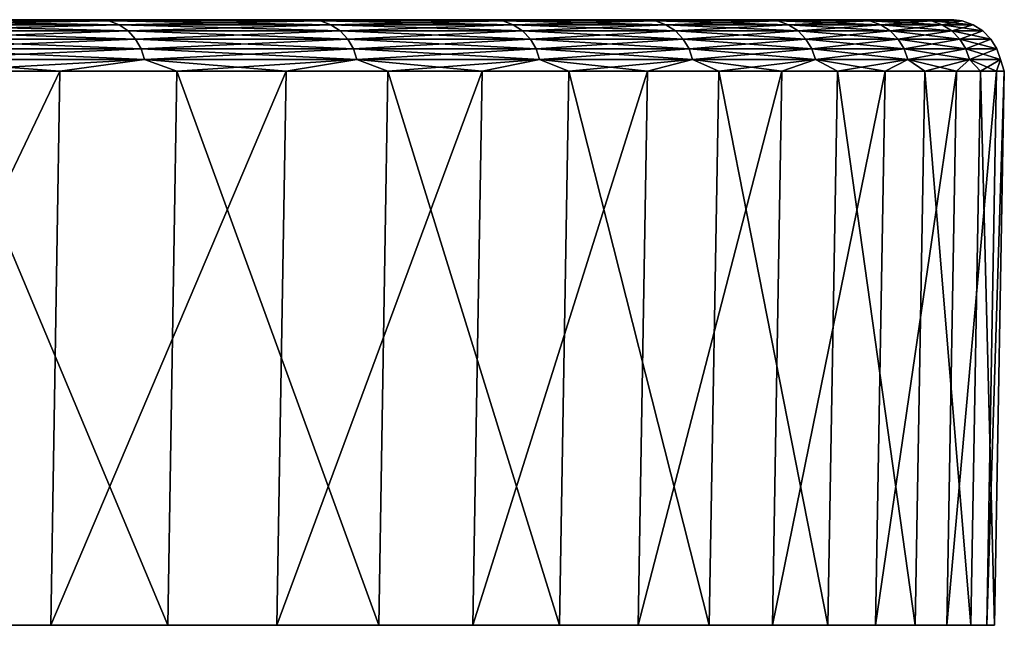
# Model space of a CAD drawing. Header units: millimetres. Extents: x -68 to 68, y 0 to 255.
# Tile 294 of 294: x 62.67 to 67.54, y 252 to 255. Entities that reach past the tile are written whole.
import ezdxf

# ---------------------------------------------------------------- set-up
doc = ezdxf.new("R2010")
doc.units = ezdxf.units.MM
doc.header["$LTSCALE"] = 52.148148
for name, color, linetype in [('62', 7, 'CONTINUOUS'), ('63', 7, 'CONTINUOUS'), ('67', 7, 'CONTINUOUS'), ('72', 7, 'CONTINUOUS')]:
    doc.layers.add(name, color=color, linetype=linetype)

msp = doc.modelspace()

# ---------------------------------------------------------------- linework, layer by layer
at = {"layer": '62', "color": 7, "linetype": 'CONTINUOUS'}
for points in [[(67.2587, 252, -5.7025), (67.4557, 252, -2.4463), (5.7025, 252, -67.2587), (67.2587, 252, -5.7025)], [(5.7025, 252, -67.2587), (67.4557, 252, -2.4463), (35.0018, 252, -35.0018), (5.7025, 252, -67.2587)], [(8.9452, 252, -66.9047), (67.2587, 252, -5.7025), (5.7025, 252, -67.2587), (8.9452, 252, -66.9047)], [(38.3605, 252, -38.3605), (66.9047, 252, -8.9452), (8.9452, 252, -66.9047), (38.3605, 252, -38.3605)], [(66.9047, 252, -8.9452), (67.2587, 252, -5.7025), (8.9452, 252, -66.9047), (66.9047, 252, -8.9452)], [(65.729, 252, -15.3607), (40.1283, 252, -40.1283), (15.3607, 252, -65.729), (65.729, 252, -15.3607)], [(18.5184, 252, -64.9101), (65.729, 252, -15.3607), (15.3607, 252, -65.729), (18.5184, 252, -64.9101)], [(64.9101, 252, -18.5184), (65.729, 252, -15.3607), (18.5184, 252, -64.9101), (64.9101, 252, -18.5184)], [(21.6328, 252, -63.9396), (64.9101, 252, -18.5184), (18.5184, 252, -64.9101), (21.6328, 252, -63.9396)], [(63.9396, 252, -21.6328), (64.9101, 252, -18.5184), (21.6328, 252, -63.9396), (63.9396, 252, -21.6328)], [(24.6967, 252, -62.8198), (63.9396, 252, -21.6328), (21.6328, 252, -63.9396), (24.6967, 252, -62.8198)], [(62.8198, 252, -24.6967), (63.9396, 252, -21.6328), (24.6967, 252, -62.8198), (62.8198, 252, -24.6967)], [(27.7029, 252, -61.5532), (62.8198, 252, -24.6967), (24.6967, 252, -62.8198), (27.7029, 252, -61.5532)], [(61.5532, 252, -27.7029), (62.8198, 252, -24.6967), (27.7029, 252, -61.5532), (61.5532, 252, -27.7029)], [(35.0018, 252, -35.0018), (67.4557, 252, -2.4463), (36.9093, 252, -32.9841), (35.0018, 252, -35.0018)], [(67.4557, 252, -2.4463), (67.4951, 252, 0.8156), (36.9093, 252, -32.9841), (67.4557, 252, -2.4463)], [(36.9093, 252, -32.9841), (67.4951, 252, 0.8156), (38.7007, 252, -30.8627), (36.9093, 252, -32.9841)], [(38.3605, 252, -38.3605), (38.5022, 252, -38.2387), (66.9047, 252, -8.9452), (38.3605, 252, -38.3605)], [(38.5022, 252, -38.2387), (38.6603, 252, -38.1393), (66.9047, 252, -8.9452), (38.5022, 252, -38.2387)], [(38.6603, 252, -38.1393), (38.8316, 252, -38.0646), (66.9047, 252, -8.9452), (38.6603, 252, -38.1393)], [(38.7007, 252, -30.8627), (67.4951, 252, 0.8156), (40.3703, 252, -28.6442), (38.7007, 252, -30.8627)], [(38.8316, 252, -38.0646), (39.012, 252, -38.0162), (66.9047, 252, -8.9452), (38.8316, 252, -38.0646)], [(39.012, 252, -38.0162), (39.1977, 252, -37.9953), (66.9047, 252, -8.9452), (39.012, 252, -38.0162)], [(39.1977, 252, -37.9953), (39.3844, 252, -38.0023), (66.9047, 252, -8.9452), (39.1977, 252, -37.9953)], [(39.3844, 252, -38.0023), (39.5679, 252, -38.037), (66.9047, 252, -8.9452), (39.3844, 252, -38.0023)], [(39.5679, 252, -38.037), (39.7443, 252, -38.0987), (66.9047, 252, -8.9452), (39.5679, 252, -38.037)], [(39.7443, 252, -38.0987), (39.9095, 252, -38.186), (66.9047, 252, -8.9452), (39.7443, 252, -38.0987)], [(39.9095, 252, -38.186), (40.0598, 252, -38.297), (66.9047, 252, -8.9452), (39.9095, 252, -38.186)], [(40.0598, 252, -38.297), (40.1919, 252, -38.4291), (66.3943, 252, -12.1672), (40.0598, 252, -38.297)], [(66.9047, 252, -8.9452), (40.0598, 252, -38.297), (66.3943, 252, -12.1672), (66.9047, 252, -8.9452)], [(40.2502, 252, -39.9867), (40.1283, 252, -40.1283), (66.3943, 252, -12.1672), (40.2502, 252, -39.9867)], [(66.3943, 252, -12.1672), (40.1283, 252, -40.1283), (65.729, 252, -15.3607), (66.3943, 252, -12.1672)], [(40.1919, 252, -38.4291), (40.3028, 252, -38.5794), (66.3943, 252, -12.1672), (40.1919, 252, -38.4291)], [(40.3496, 252, -39.8285), (40.2502, 252, -39.9867), (66.3943, 252, -12.1672), (40.3496, 252, -39.8285)], [(40.3028, 252, -38.5794), (40.3901, 252, -38.7446), (66.3943, 252, -12.1672), (40.3028, 252, -38.5794)], [(40.4243, 252, -39.6573), (40.3496, 252, -39.8285), (66.3943, 252, -12.1672), (40.4243, 252, -39.6573)], [(40.3703, 252, -28.6442), (67.4951, 252, 0.8156), (41.9128, 252, -26.3357), (40.3703, 252, -28.6442)], [(40.3901, 252, -38.7446), (40.4518, 252, -38.9209), (66.3943, 252, -12.1672), (40.3901, 252, -38.7446)], [(40.4726, 252, -39.4768), (40.4243, 252, -39.6573), (66.3943, 252, -12.1672), (40.4726, 252, -39.4768)], [(40.4518, 252, -38.9209), (40.4866, 252, -39.1045), (66.3943, 252, -12.1672), (40.4518, 252, -38.9209)], [(40.4936, 252, -39.2912), (40.4726, 252, -39.4768), (66.3943, 252, -12.1672), (40.4936, 252, -39.2912)], [(40.4866, 252, -39.1045), (40.4936, 252, -39.2912), (66.3943, 252, -12.1672), (40.4866, 252, -39.1045)], [(41.9128, 252, -26.3357), (67.4951, 252, 0.8156), (43.3235, 252, -23.9441), (41.9128, 252, -26.3357)], [(43.3235, 252, -23.9441), (67.4951, 252, 0.8156), (44.598, 252, -21.4772), (43.3235, 252, -23.9441)], [(67.4951, 252, 0.8156), (67.3768, 252, 4.0756), (44.598, 252, -21.4772), (67.4951, 252, 0.8156)], [(44.598, 252, -21.4772), (67.3768, 252, 4.0756), (45.732, 252, -18.9428), (44.598, 252, -21.4772)], [(45.732, 252, -18.9428), (67.3768, 252, 4.0756), (46.7222, 252, -16.3487), (45.732, 252, -18.9428)], [(67.3768, 252, 4.0756), (67.1013, 252, 7.326), (46.7222, 252, -16.3487), (67.3768, 252, 4.0756)], [(46.7222, 252, -16.3487), (67.1013, 252, 7.326), (47.5654, 252, -13.7034), (46.7222, 252, -16.3487)], [(47.5654, 252, -13.7034), (67.1013, 252, 7.326), (48.2589, 252, -11.0149), (47.5654, 252, -13.7034)], [(63.3982, 252, 23.1715), (62.2047, 252, 26.2074), (48.2589, 252, 11.0148), (63.3982, 252, 23.1715)], [(48.8006, 252, 8.2916), (63.3982, 252, 23.1715), (48.2589, 252, 11.0148), (48.8006, 252, 8.2916)], [(67.1013, 252, 7.326), (66.669, 252, 10.5593), (48.2589, 252, -11.0149), (67.1013, 252, 7.326)], [(48.2589, 252, -11.0149), (66.669, 252, 10.5593), (48.8006, 252, -8.2916), (48.2589, 252, -11.0149)], [(49.1888, 252, 5.5422), (63.3982, 252, 23.1715), (48.8006, 252, 8.2916), (49.1888, 252, 5.5422)], [(48.8006, 252, -8.2916), (66.669, 252, 10.5593), (49.1888, 252, -5.5422), (48.8006, 252, -8.2916)], [(64.4437, 252, 20.0815), (63.3982, 252, 23.1715), (49.1888, 252, 5.5422), (64.4437, 252, 20.0815)], [(49.4221, 252, 2.7755), (64.4437, 252, 20.0815), (49.1888, 252, 5.5422), (49.4221, 252, 2.7755)], [(66.669, 252, 10.5593), (66.0809, 252, 13.768), (49.1888, 252, -5.5422), (66.669, 252, 10.5593)], [(49.1888, 252, -5.5422), (66.0809, 252, 13.768), (49.4221, 252, -2.7755), (49.1888, 252, -5.5422)], [(65.3386, 252, 16.9445), (64.4437, 252, 20.0815), (49.4221, 252, 2.7755), (65.3386, 252, 16.9445)], [(66.0809, 252, 13.768), (65.3386, 252, 16.9445), (49.4221, 252, -2.7755), (66.0809, 252, 13.768)], [(49.4221, 252, -2.7755), (65.3386, 252, 16.9445), (49.5, 252, 0.0001), (49.4221, 252, -2.7755)], [(49.5, 252, 0.0001), (65.3386, 252, 16.9445), (49.4221, 252, 2.7755), (49.5, 252, 0.0001)]]:
    msp.add_3dface(points, dxfattribs=at)
at = {"layer": '63', "color": 7, "linetype": 'CONTINUOUS'}
for points in [[(2.4387, 255, -67.2538), (35.1446, 255, -35.1446), (67.0574, 255, -5.6852), (2.4387, 255, -67.2538)], [(5.6852, 255, -67.0574), (2.4387, 255, -67.2538), (67.0574, 255, -5.6852), (5.6852, 255, -67.0574)], [(37.4413, 255, -37.4413), (5.6852, 255, -67.0574), (66.7044, 255, -8.9183), (37.4413, 255, -37.4413)], [(66.7044, 255, -8.9183), (5.6852, 255, -67.0574), (67.0574, 255, -5.6852), (66.7044, 255, -8.9183)], [(18.4629, 255, -64.7158), (41.0475, 255, -41.0475), (64.7158, 255, -18.4629), (18.4629, 255, -64.7158)], [(21.5679, 255, -63.7483), (18.4629, 255, -64.7158), (63.7483, 255, -21.5679), (21.5679, 255, -63.7483)], [(63.7483, 255, -21.5679), (18.4629, 255, -64.7158), (64.7158, 255, -18.4629), (63.7483, 255, -21.5679)], [(62.6318, 255, -24.6227), (21.5679, 255, -63.7483), (63.7483, 255, -21.5679), (62.6318, 255, -24.6227)], [(35.1446, 255, -35.1446), (37.0599, 255, -33.1188), (67.0574, 255, -5.6852), (35.1446, 255, -35.1446)], [(37.0599, 255, -33.1188), (38.8587, 255, -30.9887), (67.0574, 255, -5.6852), (37.0599, 255, -33.1188)], [(37.6815, 255, -37.2295), (37.4413, 255, -37.4413), (66.7044, 255, -8.9183), (37.6815, 255, -37.2295)], [(37.9464, 255, -37.0495), (37.6815, 255, -37.2295), (66.7044, 255, -8.9183), (37.9464, 255, -37.0495)], [(38.2317, 255, -36.9042), (37.9464, 255, -37.0495), (66.7044, 255, -8.9183), (38.2317, 255, -36.9042)], [(38.533, 255, -36.7957), (38.2317, 255, -36.9042), (66.7044, 255, -8.9183), (38.533, 255, -36.7957)], [(38.8455, 255, -36.7258), (38.533, 255, -36.7957), (66.7044, 255, -8.9183), (38.8455, 255, -36.7258)], [(39.1643, 255, -36.6957), (38.8455, 255, -36.7258), (66.7044, 255, -8.9183), (39.1643, 255, -36.6957)], [(38.8587, 255, -30.9887), (40.5351, 255, -28.7611), (67.2538, 255, -2.4387), (38.8587, 255, -30.9887)], [(67.0574, 255, -5.6852), (38.8587, 255, -30.9887), (67.2538, 255, -2.4387), (67.0574, 255, -5.6852)], [(39.4844, 255, -36.7057), (39.1643, 255, -36.6957), (66.1956, 255, -12.1307), (39.4844, 255, -36.7057)], [(66.1956, 255, -12.1307), (39.1643, 255, -36.6957), (66.7044, 255, -8.9183), (66.1956, 255, -12.1307)], [(39.8007, 255, -36.7558), (39.4844, 255, -36.7057), (66.1956, 255, -12.1307), (39.8007, 255, -36.7558)], [(40.1082, 255, -36.8452), (39.8007, 255, -36.7558), (66.1956, 255, -12.1307), (40.1082, 255, -36.8452)], [(40.4021, 255, -36.9724), (40.1082, 255, -36.8452), (66.1956, 255, -12.1307), (40.4021, 255, -36.9724)], [(40.6777, 255, -37.1354), (40.4021, 255, -36.9724), (66.1956, 255, -12.1307), (40.6777, 255, -37.1354)], [(40.5351, 255, -28.7611), (42.0839, 255, -26.4431), (67.2538, 255, -2.4387), (40.5351, 255, -28.7611)], [(40.9308, 255, -37.3316), (40.6777, 255, -37.1354), (66.1956, 255, -12.1307), (40.9308, 255, -37.3316)], [(41.1572, 255, -37.5581), (40.9308, 255, -37.3316), (66.1956, 255, -12.1307), (41.1572, 255, -37.5581)], [(41.0475, 255, -41.0475), (41.2593, 255, -40.8073), (64.7158, 255, -18.4629), (41.0475, 255, -41.0475)], [(41.3535, 255, -37.8111), (41.1572, 255, -37.5581), (65.5323, 255, -15.3146), (41.3535, 255, -37.8111)], [(65.5323, 255, -15.3146), (41.1572, 255, -37.5581), (66.1956, 255, -12.1307), (65.5323, 255, -15.3146)], [(41.2593, 255, -40.8073), (41.4393, 255, -40.5425), (64.7158, 255, -18.4629), (41.2593, 255, -40.8073)], [(41.5165, 255, -38.0867), (41.3535, 255, -37.8111), (65.5323, 255, -15.3146), (41.5165, 255, -38.0867)], [(41.4393, 255, -40.5425), (41.5847, 255, -40.2572), (64.7158, 255, -18.4629), (41.4393, 255, -40.5425)], [(41.6437, 255, -38.3806), (41.5165, 255, -38.0867), (65.5323, 255, -15.3146), (41.6437, 255, -38.3806)], [(41.5847, 255, -40.2572), (41.6932, 255, -39.9559), (64.7158, 255, -18.4629), (41.5847, 255, -40.2572)], [(41.733, 255, -38.6882), (41.6437, 255, -38.3806), (65.5323, 255, -15.3146), (41.733, 255, -38.6882)], [(41.6932, 255, -39.9559), (41.763, 255, -39.6433), (64.7158, 255, -18.4629), (41.6932, 255, -39.9559)], [(41.7831, 255, -39.0045), (41.733, 255, -38.6882), (65.5323, 255, -15.3146), (41.7831, 255, -39.0045)], [(41.763, 255, -39.6433), (41.7932, 255, -39.3245), (64.7158, 255, -18.4629), (41.763, 255, -39.6433)], [(41.7932, 255, -39.3245), (41.7831, 255, -39.0045), (65.5323, 255, -15.3146), (41.7932, 255, -39.3245)], [(64.7158, 255, -18.4629), (41.7932, 255, -39.3245), (65.5323, 255, -15.3146), (64.7158, 255, -18.4629)], [(42.0839, 255, -26.4431), (43.5004, 255, -24.0417), (67.2538, 255, -2.4387), (42.0839, 255, -26.4431)], [(43.5004, 255, -24.0417), (44.78, 255, -21.5648), (67.293, 255, 0.8133), (43.5004, 255, -24.0417)], [(67.2538, 255, -2.4387), (43.5004, 255, -24.0417), (67.293, 255, 0.8133), (67.2538, 255, -2.4387)], [(44.78, 255, -21.5648), (45.9187, 255, -19.0201), (67.293, 255, 0.8133), (44.78, 255, -21.5648)], [(45.9187, 255, -19.0201), (46.913, 255, -16.4154), (67.293, 255, 0.8133), (45.9187, 255, -19.0201)], [(46.913, 255, -16.4154), (47.7596, 255, -13.7592), (67.1752, 255, 4.0636), (46.913, 255, -16.4154)], [(67.293, 255, 0.8133), (46.913, 255, -16.4154), (67.1752, 255, 4.0636), (67.293, 255, 0.8133)], [(47.7596, 255, -13.7592), (48.4559, 255, -11.0596), (66.9004, 255, 7.3043), (47.7596, 255, -13.7592)], [(67.1752, 255, 4.0636), (47.7596, 255, -13.7592), (66.9004, 255, 7.3043), (67.1752, 255, 4.0636)], [(48.9998, 255, 8.3257), (48.4559, 255, 11.06), (63.2083, 255, 23.1024), (48.9998, 255, 8.3257)], [(63.2083, 255, 23.1024), (48.4559, 255, 11.06), (62.0184, 255, 26.1293), (63.2083, 255, 23.1024)], [(48.4559, 255, -11.0596), (48.9998, 255, -8.3252), (66.9004, 255, 7.3043), (48.4559, 255, -11.0596)], [(49.3895, 255, 5.5651), (48.9998, 255, 8.3257), (64.2507, 255, 20.0216), (49.3895, 255, 5.5651)], [(64.2507, 255, 20.0216), (48.9998, 255, 8.3257), (63.2083, 255, 23.1024), (64.2507, 255, 20.0216)], [(48.9998, 255, -8.3252), (49.3895, 255, -5.5647), (66.4694, 255, 10.528), (48.9998, 255, -8.3252)], [(66.9004, 255, 7.3043), (48.9998, 255, -8.3252), (66.4694, 255, 10.528), (66.9004, 255, 7.3043)], [(49.6238, 255, 2.787), (49.3895, 255, 5.5651), (64.2507, 255, 20.0216), (49.6238, 255, 2.787)], [(49.3895, 255, -5.5647), (49.6239, 255, -2.7867), (66.4694, 255, 10.528), (49.3895, 255, -5.5647)], [(49.702, 255, 0.0002), (49.6238, 255, 2.787), (65.143, 255, 16.894), (49.702, 255, 0.0002)], [(65.143, 255, 16.894), (49.6238, 255, 2.787), (64.2507, 255, 20.0216), (65.143, 255, 16.894)], [(49.6239, 255, -2.7867), (49.702, 255, 0.0002), (65.8831, 255, 13.727), (49.6239, 255, -2.7867)], [(66.4694, 255, 10.528), (49.6239, 255, -2.7867), (65.8831, 255, 13.727), (66.4694, 255, 10.528)], [(65.8831, 255, 13.727), (49.702, 255, 0.0002), (65.143, 255, 16.894), (65.8831, 255, 13.727)]]:
    msp.add_3dface(points, dxfattribs=at)
at = {"layer": '67', "color": 7, "linetype": 'CONTINUOUS'}
for points in [[(62.8198, 252, -24.6967), (61.5532, 252, -27.7029), (62.8644, 254.7456, -24.7142), (62.8198, 252, -24.6967)], [(62.8644, 254.7456, -24.7142), (61.5532, 252, -27.7029), (61.5969, 254.7456, -27.7225), (62.8644, 254.7456, -24.7142)], [(62.2047, 252, 26.2074), (63.3982, 252, 23.1715), (62.2488, 254.7456, 26.226), (62.2047, 252, 26.2074)], [(62.2488, 254.7456, 26.226), (63.3982, 252, 23.1715), (63.4432, 254.7456, 23.1879), (62.2488, 254.7456, 26.226)], [(63.9396, 252, -21.6328), (62.8198, 252, -24.6967), (63.985, 254.7456, -21.6482), (63.9396, 252, -21.6328)], [(63.985, 254.7456, -21.6482), (62.8198, 252, -24.6967), (62.8644, 254.7456, -24.7142), (63.985, 254.7456, -21.6482)], [(63.3982, 252, 23.1715), (64.4437, 252, 20.0815), (63.4432, 254.7456, 23.1879), (63.3982, 252, 23.1715)], [(63.4432, 254.7456, 23.1879), (64.4437, 252, 20.0815), (64.4894, 254.7456, 20.0957), (63.4432, 254.7456, 23.1879)], [(64.9101, 252, -18.5184), (63.9396, 252, -21.6328), (64.9562, 254.7456, -18.5315), (64.9101, 252, -18.5184)], [(64.9562, 254.7456, -18.5315), (63.9396, 252, -21.6328), (63.985, 254.7456, -21.6482), (64.9562, 254.7456, -18.5315)], [(64.4437, 252, 20.0815), (65.3386, 252, 16.9445), (64.4894, 254.7456, 20.0957), (64.4437, 252, 20.0815)], [(64.4894, 254.7456, 20.0957), (65.3386, 252, 16.9445), (65.385, 254.7456, 16.9565), (64.4894, 254.7456, 20.0957)], [(65.729, 252, -15.3607), (64.9101, 252, -18.5184), (65.7756, 254.7456, -15.3716), (65.729, 252, -15.3607)], [(65.7756, 254.7456, -15.3716), (64.9101, 252, -18.5184), (64.9562, 254.7456, -18.5315), (65.7756, 254.7456, -15.3716)], [(65.3386, 252, 16.9445), (66.0809, 252, 13.768), (65.385, 254.7456, 16.9565), (65.3386, 252, 16.9445)], [(65.385, 254.7456, 16.9565), (66.0809, 252, 13.768), (66.1279, 254.7456, 13.7778), (65.385, 254.7456, 16.9565)], [(66.3943, 252, -12.1672), (65.729, 252, -15.3607), (66.4415, 254.7456, -12.1759), (66.3943, 252, -12.1672)], [(66.4415, 254.7456, -12.1759), (65.729, 252, -15.3607), (65.7756, 254.7456, -15.3716), (66.4415, 254.7456, -12.1759)], [(66.0809, 252, 13.768), (66.669, 252, 10.5593), (66.1279, 254.7456, 13.7778), (66.0809, 252, 13.768)], [(66.1279, 254.7456, 13.7778), (66.669, 252, 10.5593), (66.7163, 254.7456, 10.5668), (66.1279, 254.7456, 13.7778)], [(66.9047, 252, -8.9452), (66.3943, 252, -12.1672), (66.9522, 254.7456, -8.9516), (66.9047, 252, -8.9452)], [(66.9522, 254.7456, -8.9516), (66.3943, 252, -12.1672), (66.4415, 254.7456, -12.1759), (66.9522, 254.7456, -8.9516)], [(66.669, 252, 10.5593), (67.1013, 252, 7.326), (66.7163, 254.7456, 10.5668), (66.669, 252, 10.5593)], [(66.7163, 254.7456, 10.5668), (67.1013, 252, 7.326), (67.1489, 254.7456, 7.3312), (66.7163, 254.7456, 10.5668)], [(67.2587, 252, -5.7025), (66.9047, 252, -8.9452), (67.3065, 254.7456, -5.7065), (67.2587, 252, -5.7025)], [(67.3065, 254.7456, -5.7065), (66.9047, 252, -8.9452), (66.9522, 254.7456, -8.9516), (67.3065, 254.7456, -5.7065)], [(67.1013, 252, 7.326), (67.3768, 252, 4.0756), (67.1489, 254.7456, 7.3312), (67.1013, 252, 7.326)], [(67.1489, 254.7456, 7.3312), (67.3768, 252, 4.0756), (67.4247, 254.7456, 4.0784), (67.1489, 254.7456, 7.3312)], [(67.4557, 252, -2.4463), (67.2587, 252, -5.7025), (67.5036, 254.7456, -2.448), (67.4557, 252, -2.4463)], [(67.5036, 254.7456, -2.448), (67.2587, 252, -5.7025), (67.3065, 254.7456, -5.7065), (67.5036, 254.7456, -2.448)], [(67.3768, 252, 4.0756), (67.4951, 252, 0.8156), (67.4247, 254.7456, 4.0784), (67.3768, 252, 4.0756)], [(67.4247, 254.7456, 4.0784), (67.4951, 252, 0.8156), (67.543, 254.7456, 0.8162), (67.4247, 254.7456, 4.0784)], [(67.4951, 252, 0.8156), (67.4557, 252, -2.4463), (67.543, 254.7456, 0.8162), (67.4951, 252, 0.8156)], [(67.543, 254.7456, 0.8162), (67.4557, 252, -2.4463), (67.5036, 254.7456, -2.448), (67.543, 254.7456, 0.8162)]]:
    msp.add_3dface(points, dxfattribs=at)
at = {"layer": '72', "color": 7, "linetype": 'CONTINUOUS'}
for points in [[(61.9158, 254.9937, -26.5139), (62.6318, 255, -24.6227), (63.1072, 254.9937, -23.5378), (61.9158, 254.9937, -26.5139)], [(63.1072, 254.9937, 23.5378), (62.0184, 255, 26.1293), (61.9158, 254.9937, 26.5139), (63.1072, 254.9937, 23.5378)], [(61.9158, 254.9937, -26.5139), (63.1072, 254.9937, -23.5378), (61.9649, 254.9748, -26.5349), (61.9158, 254.9937, -26.5139)], [(63.1072, 254.9937, 23.5378), (61.9158, 254.9937, 26.5139), (63.1573, 254.9748, 23.5565), (63.1072, 254.9937, 23.5378)], [(63.1573, 254.9748, 23.5565), (61.9158, 254.9937, 26.5139), (61.9649, 254.9748, 26.5349), (63.1573, 254.9748, 23.5565)], [(61.9649, 254.9748, -26.5349), (63.1072, 254.9937, -23.5378), (63.1573, 254.9748, -23.5565), (61.9649, 254.9748, -26.5349)], [(61.9649, 254.9748, -26.5349), (63.1573, 254.9748, -23.5565), (62.0089, 254.9444, -26.5537), (61.9649, 254.9748, -26.5349)], [(63.1573, 254.9748, 23.5565), (61.9649, 254.9748, 26.5349), (63.2021, 254.9444, 23.5732), (63.1573, 254.9748, 23.5565)], [(63.2021, 254.9444, 23.5732), (61.9649, 254.9748, 26.5349), (62.0089, 254.9444, 26.5537), (63.2021, 254.9444, 23.5732)], [(62.0089, 254.9444, -26.5537), (63.1573, 254.9748, -23.5565), (63.2021, 254.9444, -23.5732), (62.0089, 254.9444, -26.5537)], [(63.2083, 255, 23.1024), (62.0184, 255, 26.1293), (63.1072, 254.9937, 23.5378), (63.2083, 255, 23.1024)], [(62.6318, 255, -24.6227), (63.7483, 255, -21.5679), (63.1072, 254.9937, -23.5378), (62.6318, 255, -24.6227)], [(63.1072, 254.9937, -23.5378), (63.7483, 255, -21.5679), (64.1557, 254.9937, -20.5084), (63.1072, 254.9937, -23.5378)], [(64.1557, 254.9937, 20.5084), (63.2083, 255, 23.1024), (63.1072, 254.9937, 23.5378), (64.1557, 254.9937, 20.5084)], [(63.1072, 254.9937, -23.5378), (64.1557, 254.9937, -20.5084), (63.1573, 254.9748, -23.5565), (63.1072, 254.9937, -23.5378)], [(64.1557, 254.9937, 20.5084), (63.1072, 254.9937, 23.5378), (64.2066, 254.9748, 20.5246), (64.1557, 254.9937, 20.5084)], [(64.2066, 254.9748, 20.5246), (63.1072, 254.9937, 23.5378), (63.1573, 254.9748, 23.5565), (64.2066, 254.9748, 20.5246)], [(63.1573, 254.9748, -23.5565), (64.1557, 254.9937, -20.5084), (64.2066, 254.9748, -20.5246), (63.1573, 254.9748, -23.5565)], [(63.1573, 254.9748, -23.5565), (64.2066, 254.9748, -20.5246), (63.2021, 254.9444, -23.5732), (63.1573, 254.9748, -23.5565)], [(64.2066, 254.9748, 20.5246), (63.1573, 254.9748, 23.5565), (64.2522, 254.9444, 20.5392), (64.2066, 254.9748, 20.5246)], [(64.2522, 254.9444, 20.5392), (63.1573, 254.9748, 23.5565), (63.2021, 254.9444, 23.5732), (64.2522, 254.9444, 20.5392)], [(63.2021, 254.9444, -23.5732), (64.2066, 254.9748, -20.5246), (64.2522, 254.9444, -20.5392), (63.2021, 254.9444, -23.5732)], [(64.2507, 255, 20.0216), (63.2083, 255, 23.1024), (64.1557, 254.9937, 20.5084), (64.2507, 255, 20.0216)], [(63.7483, 255, -21.5679), (64.7158, 255, -18.4629), (64.1557, 254.9937, -20.5084), (63.7483, 255, -21.5679)], [(64.1557, 254.9937, -20.5084), (64.7158, 255, -18.4629), (65.0589, 254.9937, -17.4325), (64.1557, 254.9937, -20.5084)], [(65.0589, 254.9937, 17.4325), (64.2507, 255, 20.0216), (64.1557, 254.9937, 20.5084), (65.0589, 254.9937, 17.4325)], [(64.1557, 254.9937, -20.5084), (65.0589, 254.9937, -17.4325), (64.2066, 254.9748, -20.5246), (64.1557, 254.9937, -20.5084)], [(65.0589, 254.9937, 17.4325), (64.1557, 254.9937, 20.5084), (65.1105, 254.9748, 17.4463), (65.0589, 254.9937, 17.4325)], [(65.1105, 254.9748, 17.4463), (64.1557, 254.9937, 20.5084), (64.2066, 254.9748, 20.5246), (65.1105, 254.9748, 17.4463)], [(64.2066, 254.9748, -20.5246), (65.0589, 254.9937, -17.4325), (65.1105, 254.9748, -17.4463), (64.2066, 254.9748, -20.5246)], [(64.2066, 254.9748, -20.5246), (65.1105, 254.9748, -17.4463), (64.2522, 254.9444, -20.5392), (64.2066, 254.9748, -20.5246)], [(65.1105, 254.9748, 17.4463), (64.2066, 254.9748, 20.5246), (65.1567, 254.9444, 17.4587), (65.1105, 254.9748, 17.4463)], [(65.1567, 254.9444, 17.4587), (64.2066, 254.9748, 20.5246), (64.2522, 254.9444, 20.5392), (65.1567, 254.9444, 17.4587)], [(65.143, 255, 16.894), (64.2507, 255, 20.0216), (65.0589, 254.9937, 17.4325), (65.143, 255, 16.894)], [(64.2522, 254.9444, -20.5392), (65.1105, 254.9748, -17.4463), (65.1567, 254.9444, -17.4587), (64.2522, 254.9444, -20.5392)], [(64.7158, 255, -18.4629), (65.5323, 255, -15.3146), (65.0589, 254.9937, -17.4325), (64.7158, 255, -18.4629)], [(65.0589, 254.9937, -17.4325), (65.5323, 255, -15.3146), (65.8147, 254.9937, -14.3171), (65.0589, 254.9937, -17.4325)], [(65.8147, 254.9937, 14.3171), (65.143, 255, 16.894), (65.0589, 254.9937, 17.4325), (65.8147, 254.9937, 14.3171)], [(65.0589, 254.9937, -17.4325), (65.8147, 254.9937, -14.3171), (65.1105, 254.9748, -17.4463), (65.0589, 254.9937, -17.4325)], [(65.8147, 254.9937, 14.3171), (65.0589, 254.9937, 17.4325), (65.8669, 254.9748, 14.3285), (65.8147, 254.9937, 14.3171)], [(65.8669, 254.9748, 14.3285), (65.0589, 254.9937, 17.4325), (65.1105, 254.9748, 17.4463), (65.8669, 254.9748, 14.3285)], [(65.1105, 254.9748, -17.4463), (65.8147, 254.9937, -14.3171), (65.8669, 254.9748, -14.3285), (65.1105, 254.9748, -17.4463)], [(65.1105, 254.9748, -17.4463), (65.8669, 254.9748, -14.3285), (65.1567, 254.9444, -17.4587), (65.1105, 254.9748, -17.4463)], [(65.8669, 254.9748, 14.3285), (65.1105, 254.9748, 17.4463), (65.9136, 254.9444, 14.3386), (65.8669, 254.9748, 14.3285)], [(65.9136, 254.9444, 14.3386), (65.1105, 254.9748, 17.4463), (65.1567, 254.9444, 17.4587), (65.9136, 254.9444, 14.3386)], [(65.8831, 255, 13.727), (65.143, 255, 16.894), (65.8147, 254.9937, 14.3171), (65.8831, 255, 13.727)], [(65.1567, 254.9444, -17.4587), (65.8669, 254.9748, -14.3285), (65.9136, 254.9444, -14.3386), (65.1567, 254.9444, -17.4587)], [(65.5323, 255, -15.3146), (66.1956, 255, -12.1307), (65.8147, 254.9937, -14.3171), (65.5323, 255, -15.3146)], [(65.8147, 254.9937, -14.3171), (66.1956, 255, -12.1307), (66.4214, 254.9937, -11.1693), (65.8147, 254.9937, -14.3171)], [(66.4214, 254.9937, 11.1693), (65.8831, 255, 13.727), (65.8147, 254.9937, 14.3171), (66.4214, 254.9937, 11.1693)], [(65.8147, 254.9937, -14.3171), (66.4214, 254.9937, -11.1693), (65.8669, 254.9748, -14.3285), (65.8147, 254.9937, -14.3171)], [(66.4214, 254.9937, 11.1693), (65.8147, 254.9937, 14.3171), (66.4741, 254.9748, 11.1782), (66.4214, 254.9937, 11.1693)], [(66.4741, 254.9748, 11.1782), (65.8147, 254.9937, 14.3171), (65.8669, 254.9748, 14.3285), (66.4741, 254.9748, 11.1782)], [(65.8669, 254.9748, -14.3285), (66.4214, 254.9937, -11.1693), (66.4741, 254.9748, -11.1782), (65.8669, 254.9748, -14.3285)], [(65.8669, 254.9748, -14.3285), (66.4741, 254.9748, -11.1782), (65.9136, 254.9444, -14.3386), (65.8669, 254.9748, -14.3285)], [(66.4741, 254.9748, 11.1782), (65.8669, 254.9748, 14.3285), (66.5212, 254.9444, 11.1861), (66.4741, 254.9748, 11.1782)], [(66.5212, 254.9444, 11.1861), (65.8669, 254.9748, 14.3285), (65.9136, 254.9444, 14.3386), (66.5212, 254.9444, 11.1861)], [(66.4694, 255, 10.528), (65.8831, 255, 13.727), (66.4214, 254.9937, 11.1693), (66.4694, 255, 10.528)], [(65.9136, 254.9444, -14.3386), (66.4741, 254.9748, -11.1782), (66.5212, 254.9444, -11.1861), (65.9136, 254.9444, -14.3386)], [(66.1956, 255, -12.1307), (66.7044, 255, -8.9183), (66.4214, 254.9937, -11.1693), (66.1956, 255, -12.1307)], [(66.4214, 254.9937, -11.1693), (66.7044, 255, -8.9183), (66.8776, 254.9937, -7.9962), (66.4214, 254.9937, -11.1693)], [(66.8776, 254.9937, 7.9962), (66.4694, 255, 10.528), (66.4214, 254.9937, 11.1693), (66.8776, 254.9937, 7.9962)], [(66.4214, 254.9937, -11.1693), (66.8776, 254.9937, -7.9962), (66.4741, 254.9748, -11.1782), (66.4214, 254.9937, -11.1693)], [(66.8776, 254.9937, 7.9962), (66.4214, 254.9937, 11.1693), (66.9306, 254.9748, 8.0025), (66.8776, 254.9937, 7.9962)], [(66.9306, 254.9748, 8.0025), (66.4214, 254.9937, 11.1693), (66.4741, 254.9748, 11.1782), (66.9306, 254.9748, 8.0025)], [(66.9004, 255, 7.3043), (66.4694, 255, 10.528), (66.8776, 254.9937, 7.9962), (66.9004, 255, 7.3043)], [(66.4741, 254.9748, -11.1782), (66.8776, 254.9937, -7.9962), (66.9306, 254.9748, -8.0025), (66.4741, 254.9748, -11.1782)], [(66.4741, 254.9748, -11.1782), (66.9306, 254.9748, -8.0025), (66.5212, 254.9444, -11.1861), (66.4741, 254.9748, -11.1782)], [(66.9306, 254.9748, 8.0025), (66.4741, 254.9748, 11.1782), (66.9781, 254.9444, 8.0082), (66.9306, 254.9748, 8.0025)], [(66.9781, 254.9444, 8.0082), (66.4741, 254.9748, 11.1782), (66.5212, 254.9444, 11.1861), (66.9781, 254.9444, 8.0082)], [(66.5212, 254.9444, -11.1861), (66.9306, 254.9748, -8.0025), (66.9781, 254.9444, -8.0082), (66.5212, 254.9444, -11.1861)], [(66.7044, 255, -8.9183), (67.0574, 255, -5.6852), (66.8776, 254.9937, -7.9962), (66.7044, 255, -8.9183)], [(66.8776, 254.9937, -7.9962), (67.0574, 255, -5.6852), (67.1823, 254.9937, -4.805), (66.8776, 254.9937, -7.9962)], [(67.1823, 254.9937, 4.805), (66.9004, 255, 7.3043), (66.8776, 254.9937, 7.9962), (67.1823, 254.9937, 4.805)], [(66.8776, 254.9937, -7.9962), (67.1823, 254.9937, -4.805), (66.9306, 254.9748, -8.0025), (66.8776, 254.9937, -7.9962)], [(67.1823, 254.9937, 4.805), (66.8776, 254.9937, 7.9962), (67.2356, 254.9748, 4.8088), (67.1823, 254.9937, 4.805)], [(67.2356, 254.9748, 4.8088), (66.8776, 254.9937, 7.9962), (66.9306, 254.9748, 8.0025), (67.2356, 254.9748, 4.8088)], [(67.1752, 255, 4.0636), (66.9004, 255, 7.3043), (67.1823, 254.9937, 4.805), (67.1752, 255, 4.0636)], [(66.9306, 254.9748, -8.0025), (67.1823, 254.9937, -4.805), (67.2356, 254.9748, -4.8088), (66.9306, 254.9748, -8.0025)], [(66.9306, 254.9748, -8.0025), (67.2356, 254.9748, -4.8088), (66.9781, 254.9444, -8.0082), (66.9306, 254.9748, -8.0025)], [(67.2356, 254.9748, 4.8088), (66.9306, 254.9748, 8.0025), (67.2833, 254.9444, 4.8122), (67.2356, 254.9748, 4.8088)], [(67.2833, 254.9444, 4.8122), (66.9306, 254.9748, 8.0025), (66.9781, 254.9444, 8.0082), (67.2833, 254.9444, 4.8122)], [(66.9781, 254.9444, -8.0082), (67.2356, 254.9748, -4.8088), (67.2833, 254.9444, -4.8122), (66.9781, 254.9444, -8.0082)], [(67.0574, 255, -5.6852), (67.2538, 255, -2.4387), (67.1823, 254.9937, -4.805), (67.0574, 255, -5.6852)], [(67.293, 255, 0.8133), (67.1752, 255, 4.0636), (67.3348, 254.9937, 1.6029), (67.293, 255, 0.8133)], [(67.3348, 254.9937, 1.6029), (67.1752, 255, 4.0636), (67.1823, 254.9937, 4.805), (67.3348, 254.9937, 1.6029)], [(67.1823, 254.9937, -4.805), (67.2538, 255, -2.4387), (67.3348, 254.9937, -1.6029), (67.1823, 254.9937, -4.805)], [(67.1823, 254.9937, -4.805), (67.3348, 254.9937, -1.6029), (67.2356, 254.9748, -4.8088), (67.1823, 254.9937, -4.805)], [(67.3348, 254.9937, 1.6029), (67.1823, 254.9937, 4.805), (67.3883, 254.9748, 1.6041), (67.3348, 254.9937, 1.6029)], [(67.3883, 254.9748, 1.6041), (67.1823, 254.9937, 4.805), (67.2356, 254.9748, 4.8088), (67.3883, 254.9748, 1.6041)], [(67.2356, 254.9748, -4.8088), (67.3348, 254.9937, -1.6029), (67.3883, 254.9748, -1.6041), (67.2356, 254.9748, -4.8088)], [(67.2356, 254.9748, -4.8088), (67.3883, 254.9748, -1.6041), (67.2833, 254.9444, -4.8122), (67.2356, 254.9748, -4.8088)], [(67.3883, 254.9748, 1.6041), (67.2356, 254.9748, 4.8088), (67.4361, 254.9444, 1.6053), (67.3883, 254.9748, 1.6041)], [(67.4361, 254.9444, 1.6053), (67.2356, 254.9748, 4.8088), (67.2833, 254.9444, 4.8122), (67.4361, 254.9444, 1.6053)], [(67.2538, 255, -2.4387), (67.293, 255, 0.8133), (67.3348, 254.9937, -1.6029), (67.2538, 255, -2.4387)], [(67.2833, 254.9444, -4.8122), (67.3883, 254.9748, -1.6041), (67.4361, 254.9444, -1.6053), (67.2833, 254.9444, -4.8122)], [(67.3348, 254.9937, -1.6029), (67.293, 255, 0.8133), (67.3348, 254.9937, 1.6029), (67.3348, 254.9937, -1.6029)], [(67.3348, 254.9937, -1.6029), (67.3348, 254.9937, 1.6029), (67.3883, 254.9748, -1.6041), (67.3348, 254.9937, -1.6029)], [(67.3883, 254.9748, -1.6041), (67.3348, 254.9937, 1.6029), (67.3883, 254.9748, 1.6041), (67.3883, 254.9748, -1.6041)], [(67.3883, 254.9748, -1.6041), (67.3883, 254.9748, 1.6041), (67.4361, 254.9444, -1.6053), (67.3883, 254.9748, -1.6041)], [(67.4361, 254.9444, -1.6053), (67.3883, 254.9748, 1.6041), (67.4361, 254.9444, 1.6053), (67.4361, 254.9444, -1.6053)], [(62.0089, 254.9444, -26.5537), (63.2021, 254.9444, -23.5732), (62.0454, 254.904, -26.5694), (62.0089, 254.9444, -26.5537)], [(63.2021, 254.9444, 23.5732), (62.0089, 254.9444, 26.5537), (63.2393, 254.904, 23.587), (63.2021, 254.9444, 23.5732)], [(63.2393, 254.904, 23.587), (62.0089, 254.9444, 26.5537), (62.0454, 254.904, 26.5694), (63.2393, 254.904, 23.587)], [(62.0454, 254.904, -26.5694), (63.2021, 254.9444, -23.5732), (63.2393, 254.904, -23.587), (62.0454, 254.904, -26.5694)], [(63.2021, 254.9444, -23.5732), (64.2522, 254.9444, -20.5392), (63.2393, 254.904, -23.587), (63.2021, 254.9444, -23.5732)], [(64.2522, 254.9444, 20.5392), (63.2021, 254.9444, 23.5732), (64.29, 254.904, 20.5513), (64.2522, 254.9444, 20.5392)], [(64.29, 254.904, 20.5513), (63.2021, 254.9444, 23.5732), (63.2393, 254.904, 23.587), (64.29, 254.904, 20.5513)], [(63.2393, 254.904, -23.587), (64.2522, 254.9444, -20.5392), (64.29, 254.904, -20.5513), (63.2393, 254.904, -23.587)], [(64.2522, 254.9444, -20.5392), (65.1567, 254.9444, -17.4587), (64.29, 254.904, -20.5513), (64.2522, 254.9444, -20.5392)], [(65.1567, 254.9444, 17.4587), (64.2522, 254.9444, 20.5392), (65.1951, 254.904, 17.469), (65.1567, 254.9444, 17.4587)], [(65.1951, 254.904, 17.469), (64.2522, 254.9444, 20.5392), (64.29, 254.904, 20.5513), (65.1951, 254.904, 17.469)], [(64.29, 254.904, -20.5513), (65.1567, 254.9444, -17.4587), (65.1951, 254.904, -17.469), (64.29, 254.904, -20.5513)], [(65.1567, 254.9444, -17.4587), (65.9136, 254.9444, -14.3386), (65.1951, 254.904, -17.469), (65.1567, 254.9444, -17.4587)], [(65.9136, 254.9444, 14.3386), (65.1567, 254.9444, 17.4587), (65.9524, 254.904, 14.3471), (65.9136, 254.9444, 14.3386)], [(65.9524, 254.904, 14.3471), (65.1567, 254.9444, 17.4587), (65.1951, 254.904, 17.469), (65.9524, 254.904, 14.3471)], [(65.1951, 254.904, -17.469), (65.9136, 254.9444, -14.3386), (65.9524, 254.904, -14.3471), (65.1951, 254.904, -17.469)], [(65.9136, 254.9444, -14.3386), (66.5212, 254.9444, -11.1861), (65.9524, 254.904, -14.3471), (65.9136, 254.9444, -14.3386)], [(66.5212, 254.9444, 11.1861), (65.9136, 254.9444, 14.3386), (66.5604, 254.904, 11.1927), (66.5212, 254.9444, 11.1861)], [(66.5604, 254.904, 11.1927), (65.9136, 254.9444, 14.3386), (65.9524, 254.904, 14.3471), (66.5604, 254.904, 11.1927)], [(65.9524, 254.904, -14.3471), (66.5212, 254.9444, -11.1861), (66.5604, 254.904, -11.1927), (65.9524, 254.904, -14.3471)], [(66.5212, 254.9444, -11.1861), (66.9781, 254.9444, -8.0082), (66.5604, 254.904, -11.1927), (66.5212, 254.9444, -11.1861)], [(66.9781, 254.9444, 8.0082), (66.5212, 254.9444, 11.1861), (67.0176, 254.904, 8.0129), (66.9781, 254.9444, 8.0082)], [(67.0176, 254.904, 8.0129), (66.5212, 254.9444, 11.1861), (66.5604, 254.904, 11.1927), (67.0176, 254.904, 8.0129)], [(66.5604, 254.904, -11.1927), (66.9781, 254.9444, -8.0082), (67.0176, 254.904, -8.0129), (66.5604, 254.904, -11.1927)], [(66.9781, 254.9444, -8.0082), (67.2833, 254.9444, -4.8122), (67.0176, 254.904, -8.0129), (66.9781, 254.9444, -8.0082)], [(67.2833, 254.9444, 4.8122), (66.9781, 254.9444, 8.0082), (67.3229, 254.904, 4.815), (67.2833, 254.9444, 4.8122)], [(67.3229, 254.904, 4.815), (66.9781, 254.9444, 8.0082), (67.0176, 254.904, 8.0129), (67.3229, 254.904, 4.815)], [(67.0176, 254.904, -8.0129), (67.2833, 254.9444, -4.8122), (67.3229, 254.904, -4.815), (67.0176, 254.904, -8.0129)], [(67.2833, 254.9444, -4.8122), (67.4361, 254.9444, -1.6053), (67.3229, 254.904, -4.815), (67.2833, 254.9444, -4.8122)], [(67.4361, 254.9444, 1.6053), (67.2833, 254.9444, 4.8122), (67.4758, 254.904, 1.6062), (67.4361, 254.9444, 1.6053)], [(67.4758, 254.904, 1.6062), (67.2833, 254.9444, 4.8122), (67.3229, 254.904, 4.815), (67.4758, 254.904, 1.6062)], [(67.3229, 254.904, -4.815), (67.4361, 254.9444, -1.6053), (67.4758, 254.904, -1.6062), (67.3229, 254.904, -4.815)], [(67.4361, 254.9444, -1.6053), (67.4361, 254.9444, 1.6053), (67.4758, 254.904, -1.6062), (67.4361, 254.9444, -1.6053)], [(67.4758, 254.904, -1.6062), (67.4361, 254.9444, 1.6053), (67.4758, 254.904, 1.6062), (67.4758, 254.904, -1.6062)], [(62.0454, 254.904, -26.5694), (63.2393, 254.904, -23.587), (62.0726, 254.8557, -26.581), (62.0454, 254.904, -26.5694)], [(63.2393, 254.904, 23.587), (62.0454, 254.904, 26.5694), (63.2671, 254.8557, 23.5974), (63.2393, 254.904, 23.587)], [(63.2671, 254.8557, 23.5974), (62.0454, 254.904, 26.5694), (62.0726, 254.8557, 26.581), (63.2671, 254.8557, 23.5974)], [(62.0726, 254.8557, -26.581), (63.2393, 254.904, -23.587), (63.2671, 254.8557, -23.5974), (62.0726, 254.8557, -26.581)], [(63.2393, 254.904, -23.587), (64.29, 254.904, -20.5513), (63.2671, 254.8557, -23.5974), (63.2393, 254.904, -23.587)], [(64.29, 254.904, 20.5513), (63.2393, 254.904, 23.587), (64.3182, 254.8557, 20.5603), (64.29, 254.904, 20.5513)], [(64.3182, 254.8557, 20.5603), (63.2393, 254.904, 23.587), (63.2671, 254.8557, 23.5974), (64.3182, 254.8557, 20.5603)], [(63.2671, 254.8557, -23.5974), (64.29, 254.904, -20.5513), (64.3182, 254.8557, -20.5603), (63.2671, 254.8557, -23.5974)], [(64.29, 254.904, -20.5513), (65.1951, 254.904, -17.469), (64.3182, 254.8557, -20.5603), (64.29, 254.904, -20.5513)], [(65.1951, 254.904, 17.469), (64.29, 254.904, 20.5513), (65.2237, 254.8557, 17.4766), (65.1951, 254.904, 17.469)], [(65.2237, 254.8557, 17.4766), (64.29, 254.904, 20.5513), (64.3182, 254.8557, 20.5603), (65.2237, 254.8557, 17.4766)], [(64.3182, 254.8557, -20.5603), (65.1951, 254.904, -17.469), (65.2237, 254.8557, -17.4766), (64.3182, 254.8557, -20.5603)], [(65.1951, 254.904, -17.469), (65.9524, 254.904, -14.3471), (65.2237, 254.8557, -17.4766), (65.1951, 254.904, -17.469)], [(65.9524, 254.904, 14.3471), (65.1951, 254.904, 17.469), (65.9814, 254.8557, 14.3534), (65.9524, 254.904, 14.3471)], [(65.9814, 254.8557, 14.3534), (65.1951, 254.904, 17.469), (65.2237, 254.8557, 17.4766), (65.9814, 254.8557, 14.3534)], [(65.2237, 254.8557, -17.4766), (65.9524, 254.904, -14.3471), (65.9814, 254.8557, -14.3534), (65.2237, 254.8557, -17.4766)], [(65.9524, 254.904, -14.3471), (66.5604, 254.904, -11.1927), (65.9814, 254.8557, -14.3534), (65.9524, 254.904, -14.3471)], [(66.5604, 254.904, 11.1927), (65.9524, 254.904, 14.3471), (66.5896, 254.8557, 11.1976), (66.5604, 254.904, 11.1927)], [(66.5896, 254.8557, 11.1976), (65.9524, 254.904, 14.3471), (65.9814, 254.8557, 14.3534), (66.5896, 254.8557, 11.1976)], [(65.9814, 254.8557, -14.3534), (66.5604, 254.904, -11.1927), (66.5896, 254.8557, -11.1976), (65.9814, 254.8557, -14.3534)], [(66.5604, 254.904, -11.1927), (67.0176, 254.904, -8.0129), (66.5896, 254.8557, -11.1976), (66.5604, 254.904, -11.1927)], [(67.0176, 254.904, 8.0129), (66.5604, 254.904, 11.1927), (67.047, 254.8557, 8.0164), (67.0176, 254.904, 8.0129)], [(67.047, 254.8557, 8.0164), (66.5604, 254.904, 11.1927), (66.5896, 254.8557, 11.1976), (67.047, 254.8557, 8.0164)], [(66.5896, 254.8557, -11.1976), (67.0176, 254.904, -8.0129), (67.047, 254.8557, -8.0164), (66.5896, 254.8557, -11.1976)], [(67.0176, 254.904, -8.0129), (67.3229, 254.904, -4.815), (67.047, 254.8557, -8.0164), (67.0176, 254.904, -8.0129)], [(67.3229, 254.904, 4.815), (67.0176, 254.904, 8.0129), (67.3525, 254.8557, 4.8171), (67.3229, 254.904, 4.815)], [(67.3525, 254.8557, 4.8171), (67.0176, 254.904, 8.0129), (67.047, 254.8557, 8.0164), (67.3525, 254.8557, 4.8171)], [(67.047, 254.8557, -8.0164), (67.3229, 254.904, -4.815), (67.3525, 254.8557, -4.8171), (67.047, 254.8557, -8.0164)], [(67.3229, 254.904, -4.815), (67.4758, 254.904, -1.6062), (67.3525, 254.8557, -4.8171), (67.3229, 254.904, -4.815)], [(67.4758, 254.904, 1.6062), (67.3229, 254.904, 4.815), (67.5054, 254.8557, 1.6069), (67.4758, 254.904, 1.6062)], [(67.5054, 254.8557, 1.6069), (67.3229, 254.904, 4.815), (67.3525, 254.8557, 4.8171), (67.5054, 254.8557, 1.6069)], [(67.3525, 254.8557, -4.8171), (67.4758, 254.904, -1.6062), (67.5054, 254.8557, -1.6069), (67.3525, 254.8557, -4.8171)], [(67.4758, 254.904, -1.6062), (67.4758, 254.904, 1.6062), (67.5054, 254.8557, -1.6069), (67.4758, 254.904, -1.6062)], [(67.5054, 254.8557, -1.6069), (67.4758, 254.904, 1.6062), (67.5054, 254.8557, 1.6069), (67.5054, 254.8557, -1.6069)], [(62.0726, 254.8557, -26.581), (63.2671, 254.8557, -23.5974), (62.0891, 254.802, -26.5881), (62.0726, 254.8557, -26.581)], [(63.2671, 254.8557, 23.5974), (62.0726, 254.8557, 26.581), (63.2839, 254.802, 23.6037), (63.2671, 254.8557, 23.5974)], [(63.2839, 254.802, 23.6037), (62.0726, 254.8557, 26.581), (62.0891, 254.802, 26.5881), (63.2839, 254.802, 23.6037)], [(62.0891, 254.802, -26.5881), (63.2671, 254.8557, -23.5974), (63.2839, 254.802, -23.6037), (62.0891, 254.802, -26.5881)], [(63.2671, 254.8557, -23.5974), (64.3182, 254.8557, -20.5603), (63.2839, 254.802, -23.6037), (63.2671, 254.8557, -23.5974)], [(64.3182, 254.8557, 20.5603), (63.2671, 254.8557, 23.5974), (64.3354, 254.802, 20.5658), (64.3182, 254.8557, 20.5603)], [(64.3354, 254.802, 20.5658), (63.2671, 254.8557, 23.5974), (63.2839, 254.802, 23.6037), (64.3354, 254.802, 20.5658)], [(63.2839, 254.802, -23.6037), (64.3182, 254.8557, -20.5603), (64.3354, 254.802, -20.5658), (63.2839, 254.802, -23.6037)], [(64.3182, 254.8557, -20.5603), (65.2237, 254.8557, -17.4766), (64.3354, 254.802, -20.5658), (64.3182, 254.8557, -20.5603)], [(65.2237, 254.8557, 17.4766), (64.3182, 254.8557, 20.5603), (65.241, 254.802, 17.4813), (65.2237, 254.8557, 17.4766)], [(65.241, 254.802, 17.4813), (64.3182, 254.8557, 20.5603), (64.3354, 254.802, 20.5658), (65.241, 254.802, 17.4813)], [(64.3354, 254.802, -20.5658), (65.2237, 254.8557, -17.4766), (65.241, 254.802, -17.4813), (64.3354, 254.802, -20.5658)], [(65.2237, 254.8557, -17.4766), (65.9814, 254.8557, -14.3534), (65.241, 254.802, -17.4813), (65.2237, 254.8557, -17.4766)], [(65.9814, 254.8557, 14.3534), (65.2237, 254.8557, 17.4766), (65.9989, 254.802, 14.3572), (65.9814, 254.8557, 14.3534)], [(65.9989, 254.802, 14.3572), (65.2237, 254.8557, 17.4766), (65.241, 254.802, 17.4813), (65.9989, 254.802, 14.3572)], [(65.241, 254.802, -17.4813), (65.9814, 254.8557, -14.3534), (65.9989, 254.802, -14.3572), (65.241, 254.802, -17.4813)], [(65.9814, 254.8557, -14.3534), (66.5896, 254.8557, -11.1976), (65.9989, 254.802, -14.3572), (65.9814, 254.8557, -14.3534)], [(66.5896, 254.8557, 11.1976), (65.9814, 254.8557, 14.3534), (66.6073, 254.802, 11.2006), (66.5896, 254.8557, 11.1976)], [(66.6073, 254.802, 11.2006), (65.9814, 254.8557, 14.3534), (65.9989, 254.802, 14.3572), (66.6073, 254.802, 11.2006)], [(65.9989, 254.802, -14.3572), (66.5896, 254.8557, -11.1976), (66.6073, 254.802, -11.2006), (65.9989, 254.802, -14.3572)], [(66.5896, 254.8557, -11.1976), (67.047, 254.8557, -8.0164), (66.6073, 254.802, -11.2006), (66.5896, 254.8557, -11.1976)], [(67.047, 254.8557, 8.0164), (66.5896, 254.8557, 11.1976), (67.0648, 254.802, 8.0186), (67.047, 254.8557, 8.0164)], [(67.0648, 254.802, 8.0186), (66.5896, 254.8557, 11.1976), (66.6073, 254.802, 11.2006), (67.0648, 254.802, 8.0186)], [(66.6073, 254.802, -11.2006), (67.047, 254.8557, -8.0164), (67.0648, 254.802, -8.0186), (66.6073, 254.802, -11.2006)], [(67.047, 254.8557, -8.0164), (67.3525, 254.8557, -4.8171), (67.0648, 254.802, -8.0186), (67.047, 254.8557, -8.0164)], [(67.3525, 254.8557, 4.8171), (67.047, 254.8557, 8.0164), (67.3704, 254.802, 4.8184), (67.3525, 254.8557, 4.8171)], [(67.3704, 254.802, 4.8184), (67.047, 254.8557, 8.0164), (67.0648, 254.802, 8.0186), (67.3704, 254.802, 4.8184)], [(67.0648, 254.802, -8.0186), (67.3525, 254.8557, -4.8171), (67.3704, 254.802, -4.8184), (67.0648, 254.802, -8.0186)], [(67.3525, 254.8557, -4.8171), (67.5054, 254.8557, -1.6069), (67.3704, 254.802, -4.8184), (67.3525, 254.8557, -4.8171)], [(67.5054, 254.8557, 1.6069), (67.3525, 254.8557, 4.8171), (67.5234, 254.802, 1.6074), (67.5054, 254.8557, 1.6069)], [(67.5234, 254.802, 1.6074), (67.3525, 254.8557, 4.8171), (67.3704, 254.802, 4.8184), (67.5234, 254.802, 1.6074)], [(67.3704, 254.802, -4.8184), (67.5054, 254.8557, -1.6069), (67.5234, 254.802, -1.6074), (67.3704, 254.802, -4.8184)], [(67.5054, 254.8557, -1.6069), (67.5054, 254.8557, 1.6069), (67.5234, 254.802, -1.6074), (67.5054, 254.8557, -1.6069)], [(67.5234, 254.802, -1.6074), (67.5054, 254.8557, 1.6069), (67.5234, 254.802, 1.6074), (67.5234, 254.802, -1.6074)], [(62.8644, 254.7456, -24.7142), (61.5969, 254.7456, -27.7225), (62.0891, 254.802, -26.5881), (62.8644, 254.7456, -24.7142)], [(62.2488, 254.7456, 26.226), (63.2839, 254.802, 23.6037), (62.0891, 254.802, 26.5881), (62.2488, 254.7456, 26.226)], [(62.8644, 254.7456, -24.7142), (62.0891, 254.802, -26.5881), (63.2839, 254.802, -23.6037), (62.8644, 254.7456, -24.7142)], [(62.2488, 254.7456, 26.226), (63.4432, 254.7456, 23.1879), (63.2839, 254.802, 23.6037), (62.2488, 254.7456, 26.226)], [(63.985, 254.7456, -21.6482), (62.8644, 254.7456, -24.7142), (63.2839, 254.802, -23.6037), (63.985, 254.7456, -21.6482)], [(63.4432, 254.7456, 23.1879), (64.3354, 254.802, 20.5658), (63.2839, 254.802, 23.6037), (63.4432, 254.7456, 23.1879)], [(63.985, 254.7456, -21.6482), (63.2839, 254.802, -23.6037), (64.3354, 254.802, -20.5658), (63.985, 254.7456, -21.6482)], [(63.4432, 254.7456, 23.1879), (64.4894, 254.7456, 20.0957), (64.3354, 254.802, 20.5658), (63.4432, 254.7456, 23.1879)], [(64.9562, 254.7456, -18.5315), (63.985, 254.7456, -21.6482), (64.3354, 254.802, -20.5658), (64.9562, 254.7456, -18.5315)], [(64.4894, 254.7456, 20.0957), (65.241, 254.802, 17.4813), (64.3354, 254.802, 20.5658), (64.4894, 254.7456, 20.0957)], [(64.9562, 254.7456, -18.5315), (64.3354, 254.802, -20.5658), (65.241, 254.802, -17.4813), (64.9562, 254.7456, -18.5315)], [(64.4894, 254.7456, 20.0957), (65.385, 254.7456, 16.9565), (65.241, 254.802, 17.4813), (64.4894, 254.7456, 20.0957)], [(65.7756, 254.7456, -15.3716), (64.9562, 254.7456, -18.5315), (65.241, 254.802, -17.4813), (65.7756, 254.7456, -15.3716)], [(65.385, 254.7456, 16.9565), (65.9989, 254.802, 14.3572), (65.241, 254.802, 17.4813), (65.385, 254.7456, 16.9565)], [(65.7756, 254.7456, -15.3716), (65.241, 254.802, -17.4813), (65.9989, 254.802, -14.3572), (65.7756, 254.7456, -15.3716)], [(65.385, 254.7456, 16.9565), (66.1279, 254.7456, 13.7778), (65.9989, 254.802, 14.3572), (65.385, 254.7456, 16.9565)], [(66.4415, 254.7456, -12.1759), (65.7756, 254.7456, -15.3716), (65.9989, 254.802, -14.3572), (66.4415, 254.7456, -12.1759)], [(66.1279, 254.7456, 13.7778), (66.6073, 254.802, 11.2006), (65.9989, 254.802, 14.3572), (66.1279, 254.7456, 13.7778)], [(66.4415, 254.7456, -12.1759), (65.9989, 254.802, -14.3572), (66.6073, 254.802, -11.2006), (66.4415, 254.7456, -12.1759)], [(66.1279, 254.7456, 13.7778), (66.7163, 254.7456, 10.5668), (66.6073, 254.802, 11.2006), (66.1279, 254.7456, 13.7778)], [(66.9522, 254.7456, -8.9516), (66.4415, 254.7456, -12.1759), (66.6073, 254.802, -11.2006), (66.9522, 254.7456, -8.9516)], [(66.7163, 254.7456, 10.5668), (67.0648, 254.802, 8.0186), (66.6073, 254.802, 11.2006), (66.7163, 254.7456, 10.5668)], [(66.9522, 254.7456, -8.9516), (66.6073, 254.802, -11.2006), (67.0648, 254.802, -8.0186), (66.9522, 254.7456, -8.9516)], [(66.7163, 254.7456, 10.5668), (67.1489, 254.7456, 7.3312), (67.0648, 254.802, 8.0186), (66.7163, 254.7456, 10.5668)], [(67.3065, 254.7456, -5.7065), (66.9522, 254.7456, -8.9516), (67.0648, 254.802, -8.0186), (67.3065, 254.7456, -5.7065)], [(67.1489, 254.7456, 7.3312), (67.3704, 254.802, 4.8184), (67.0648, 254.802, 8.0186), (67.1489, 254.7456, 7.3312)], [(67.3065, 254.7456, -5.7065), (67.0648, 254.802, -8.0186), (67.3704, 254.802, -4.8184), (67.3065, 254.7456, -5.7065)], [(67.1489, 254.7456, 7.3312), (67.4247, 254.7456, 4.0784), (67.3704, 254.802, 4.8184), (67.1489, 254.7456, 7.3312)], [(67.5036, 254.7456, -2.448), (67.3065, 254.7456, -5.7065), (67.3704, 254.802, -4.8184), (67.5036, 254.7456, -2.448)], [(67.4247, 254.7456, 4.0784), (67.5234, 254.802, 1.6074), (67.3704, 254.802, 4.8184), (67.4247, 254.7456, 4.0784)], [(67.5036, 254.7456, -2.448), (67.3704, 254.802, -4.8184), (67.5234, 254.802, -1.6074), (67.5036, 254.7456, -2.448)], [(67.4247, 254.7456, 4.0784), (67.543, 254.7456, 0.8162), (67.5234, 254.802, 1.6074), (67.4247, 254.7456, 4.0784)], [(67.543, 254.7456, 0.8162), (67.5036, 254.7456, -2.448), (67.5234, 254.802, -1.6074), (67.543, 254.7456, 0.8162)], [(67.543, 254.7456, 0.8162), (67.5234, 254.802, -1.6074), (67.5234, 254.802, 1.6074), (67.543, 254.7456, 0.8162)]]:
    msp.add_3dface(points, dxfattribs=at)

doc.saveas('drawing.dxf')
